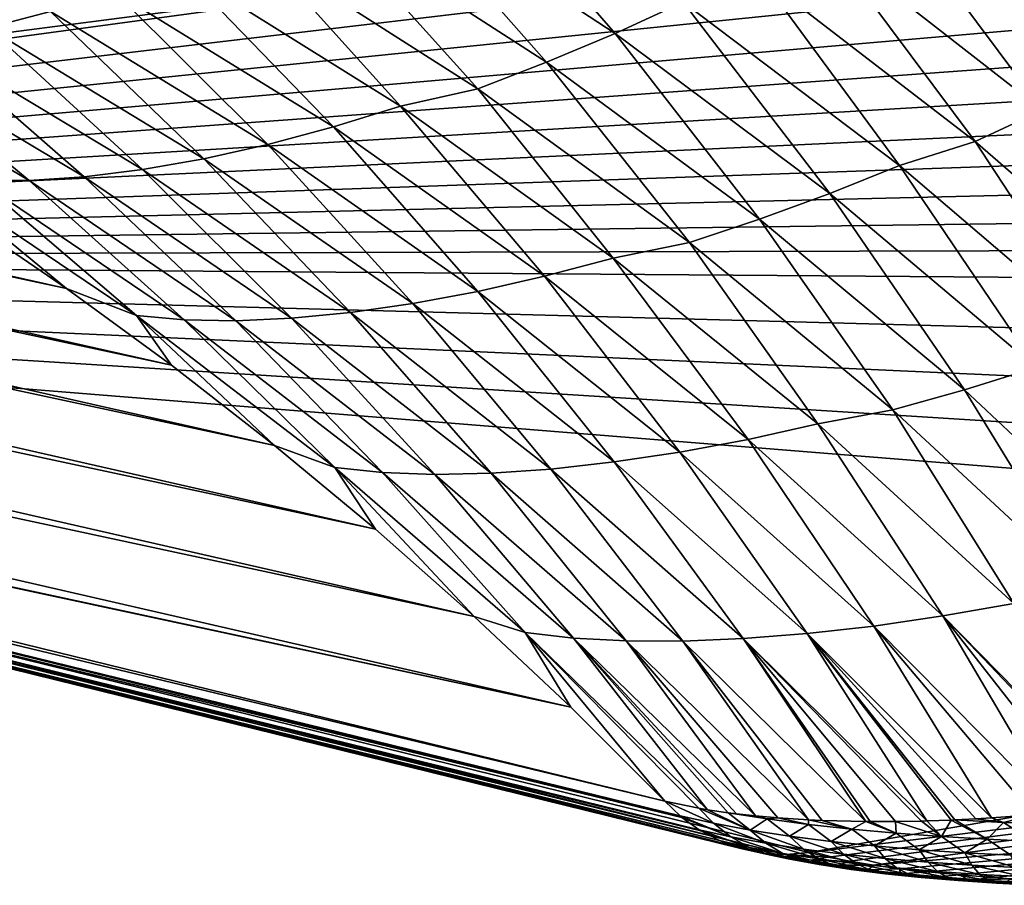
# Model space of a CAD drawing. Header units: metres. Extents: x -46 to 104, y -30 to 30.
# Tile 672 of 681: x 98.66 to 100.54, y 9.35 to 11.01. Entities that reach past the tile are written whole.
import ezdxf

# ---------------------------------------------------------------- set-up
doc = ezdxf.new("R2010")
doc.units = ezdxf.units.M
doc.layers.add('solid_26_000_502_XXX', color=7, linetype='CONTINUOUS')

msp = doc.modelspace()

# ---------------------------------------------------------------- linework, layer by layer
at = {"layer": 'solid_26_000_502_XXX'}
for points in [[(89.720467, 12.514744, 280.93399), (98.746681, 10.493991, 292.757233), (98.542213, 10.633389, 292.930328)], [(89.720467, 12.514744, 280.93399), (89.917801, 12.37927, 280.766754), (98.746681, 10.493991, 292.757233)], [(89.917801, 12.37927, 280.766754), (98.947372, 10.347627, 292.58548), (98.746681, 10.493991, 292.757233)], [(89.917801, 12.37927, 280.766754), (90.11142, 12.236979, 280.60083), (98.947372, 10.347627, 292.58548)], [(90.11142, 12.236979, 280.60083), (99.144142, 10.194401, 292.415192), (98.947372, 10.347627, 292.58548)], [(90.11142, 12.236979, 280.60083), (90.301178, 12.087975, 280.436371), (99.144142, 10.194401, 292.415192)], [(90.301178, 12.087975, 280.436371), (99.336861, 10.034421, 292.24649), (99.144142, 10.194401, 292.415192)], [(90.301178, 12.087975, 280.436371), (90.486946, 11.932365, 280.273468), (99.336861, 10.034421, 292.24649)], [(90.486946, 11.932365, 280.273468), (99.525375, 9.867802, 292.079468), (99.336861, 10.034421, 292.24649)], [(90.486946, 11.932365, 280.273468), (90.668579, 11.770266, 280.112244), (99.525375, 9.867802, 292.079468)], [(90.668579, 11.770266, 280.112244), (99.709572, 9.694659, 291.914246), (99.525375, 9.867802, 292.079468)], [(90.668579, 11.770266, 280.112244), (95.171234, 10.670664, 285.788239), (99.709572, 9.694659, 291.914246)], [(95.469124, 10.572584, 285.595245), (90.929062, 11.686645, 279.888367), (100.201401, 11.274292, 282.000702)], [(100.434135, 11.299247, 293.504395), (100.855919, 10.961734, 293.137604), (100.550468, 11.369046, 293.441803)], [(99.369766, 11.258488, 294.02298), (99.794609, 10.980727, 293.665649), (99.496216, 11.324278, 294.0177)], [(99.794609, 10.980727, 293.665649), (99.924622, 11.040335, 293.656647), (99.496216, 11.324278, 294.0177)], [(100.317429, 11.22721, 293.553253), (100.735756, 10.896903, 293.190338), (100.434135, 11.299247, 293.504395)], [(100.735756, 10.896903, 293.190338), (100.855919, 10.961734, 293.137604), (100.434135, 11.299247, 293.504395)], [(95.469124, 10.572584, 285.595245), (100.201401, 11.274292, 282.000702), (100.425125, 11.214557, 282.306702)], [(98.596588, 10.991244, 293.86499), (98.715996, 11.022353, 293.918365), (98.288429, 11.248334, 294.267517)], [(99.242134, 11.197406, 294.018127), (99.663567, 10.925527, 293.664398), (99.369766, 11.258488, 294.02298)], [(99.663567, 10.925527, 293.664398), (99.794609, 10.980727, 293.665649), (99.369766, 11.258488, 294.02298)], [(100.195992, 11.157583, 293.59256), (100.610886, 10.834367, 293.233459), (100.317429, 11.22721, 293.553253)], [(100.610886, 10.834367, 293.233459), (100.735756, 10.896903, 293.190338), (100.317429, 11.22721, 293.553253)], [(95.549377, 10.552862, 285.696289), (95.469124, 10.572584, 285.595245), (100.425125, 11.214557, 282.306702)], [(95.549377, 10.552862, 285.696289), (100.425125, 11.214557, 282.306702), (100.641586, 11.153846, 282.617676)], [(99.114273, 11.141521, 294.003235), (99.532463, 10.875182, 293.652893), (99.242134, 11.197406, 294.018127)], [(99.532463, 10.875182, 293.652893), (99.663567, 10.925527, 293.664398), (99.242134, 11.197406, 294.018127)], [(95.549377, 10.552862, 285.696289), (100.641586, 11.153846, 282.617676), (100.850662, 11.092196, 282.933502)], [(100.070717, 11.090887, 293.622009), (100.482239, 10.774593, 293.266663), (100.195992, 11.157583, 293.59256)], [(100.482239, 10.774593, 293.266663), (100.610886, 10.834367, 293.233459), (100.195992, 11.157583, 293.59256)], [(98.96418, 11.104697, 293.997375), (99.384506, 10.842023, 293.64624), (99.114273, 11.141521, 294.003235)], [(99.384506, 10.842023, 293.64624), (99.532463, 10.875182, 293.652893), (99.114273, 11.141521, 294.003235)], [(98.838821, 11.060285, 293.962616), (99.256302, 10.802394, 293.614441), (98.96418, 11.104697, 293.997375)], [(99.256302, 10.802394, 293.614441), (99.384506, 10.842023, 293.64624), (98.96418, 11.104697, 293.997375)], [(95.549377, 10.552862, 285.696289), (100.850662, 11.092196, 282.933502), (101.052208, 11.029655, 283.253876)], [(99.924622, 11.040335, 293.656647), (100.33783, 10.728444, 293.300964), (100.070717, 11.090887, 293.622009)], [(100.33783, 10.728444, 293.300964), (100.482239, 10.774593, 293.266663), (100.070717, 11.090887, 293.622009)], [(98.715996, 11.022353, 293.918365), (99.130882, 10.768796, 293.572876), (98.838821, 11.060285, 293.962616)], [(99.130882, 10.768796, 293.572876), (99.256302, 10.802394, 293.614441), (98.838821, 11.060285, 293.962616)], [(99.794609, 10.980727, 293.665649), (100.204575, 10.675334, 293.313568), (99.924622, 11.040335, 293.656647)], [(100.204575, 10.675334, 293.313568), (100.33783, 10.728444, 293.300964), (99.924622, 11.040335, 293.656647)], [(95.549377, 10.552862, 285.696289), (101.052208, 11.029655, 283.253876), (101.246147, 10.966243, 283.578705)], [(98.596588, 10.991244, 293.86499), (99.009163, 10.741542, 293.521912), (98.715996, 11.022353, 293.918365)], [(99.009163, 10.741542, 293.521912), (99.130882, 10.768796, 293.572876), (98.715996, 11.022353, 293.918365)], [(98.481461, 10.967255, 293.802887), (98.892014, 10.720904, 293.461884), (98.596588, 10.991244, 293.86499)], [(98.892014, 10.720904, 293.461884), (99.009163, 10.741542, 293.521912), (98.596588, 10.991244, 293.86499)], [(95.549377, 10.552862, 285.696289), (101.246147, 10.966243, 283.578705), (101.432297, 10.902023, 283.907654)], [(98.371658, 10.95049, 293.73233), (98.78051, 10.706949, 293.393127), (98.481461, 10.967255, 293.802887)], [(98.78051, 10.706949, 293.393127), (98.892014, 10.720904, 293.461884), (98.481461, 10.967255, 293.802887)], [(99.663567, 10.925527, 293.664398), (100.070435, 10.626318, 293.315735), (99.794609, 10.980727, 293.665649)], [(100.070435, 10.626318, 293.315735), (100.204575, 10.675334, 293.313568), (99.794609, 10.980727, 293.665649)], [(98.268089, 10.94107, 293.653809), (98.675568, 10.699773, 293.31601), (98.371658, 10.95049, 293.73233)], [(98.675568, 10.699773, 293.31601), (98.78051, 10.706949, 293.393127), (98.371658, 10.95049, 293.73233)], [(98.577644, 10.69967, 293.231354), (98.675568, 10.699773, 293.31601), (98.268089, 10.94107, 293.653809)], [(99.532463, 10.875182, 293.652893), (99.936386, 10.5818, 293.307465), (99.663567, 10.925527, 293.664398)], [(99.936386, 10.5818, 293.307465), (100.070435, 10.626318, 293.315735), (99.663567, 10.925527, 293.664398)], [(95.549377, 10.552862, 285.696289), (101.432297, 10.902023, 283.907654), (101.610634, 10.837008, 284.240723)], [(99.384506, 10.842023, 293.64624), (99.790581, 10.551955, 293.299896), (99.532463, 10.875182, 293.652893)], [(99.790581, 10.551955, 293.299896), (99.936386, 10.5818, 293.307465), (99.532463, 10.875182, 293.652893)], [(95.549377, 10.552862, 285.696289), (101.610634, 10.837008, 284.240723), (101.780952, 10.771268, 284.577484)], [(99.256302, 10.802394, 293.614441), (99.659782, 10.517363, 293.270935), (99.384506, 10.842023, 293.64624)], [(99.659782, 10.517363, 293.270935), (99.790581, 10.551955, 293.299896), (99.384506, 10.842023, 293.64624)], [(100.482239, 10.774593, 293.266663), (100.877441, 10.431479, 292.917725), (100.610886, 10.834367, 293.233459)], [(99.130882, 10.768796, 293.572876), (99.531998, 10.488329, 293.231964), (99.256302, 10.802394, 293.614441)], [(99.531998, 10.488329, 293.231964), (99.659782, 10.517363, 293.270935), (99.256302, 10.802394, 293.614441)], [(95.549377, 10.552862, 285.696289), (101.780952, 10.771268, 284.577484), (101.94326, 10.704807, 284.917938)], [(99.009163, 10.741542, 293.521912), (99.408165, 10.465134, 293.183289), (99.130882, 10.768796, 293.572876)], [(99.408165, 10.465134, 293.183289), (99.531998, 10.488329, 293.231964), (99.130882, 10.768796, 293.572876)], [(100.33783, 10.728444, 293.300964), (100.734749, 10.389429, 292.951599), (100.482239, 10.774593, 293.266663)], [(100.734749, 10.389429, 292.951599), (100.877441, 10.431479, 292.917725), (100.482239, 10.774593, 293.266663)], [(98.892014, 10.720904, 293.461884), (99.289177, 10.448028, 293.125275), (99.009163, 10.741542, 293.521912)], [(99.289177, 10.448028, 293.125275), (99.408165, 10.465134, 293.183289), (99.009163, 10.741542, 293.521912)], [(98.78051, 10.706949, 293.393127), (99.176125, 10.437034, 293.058197), (98.892014, 10.720904, 293.461884)], [(99.176125, 10.437034, 293.058197), (99.289177, 10.448028, 293.125275), (98.892014, 10.720904, 293.461884)], [(100.204575, 10.675334, 293.313568), (100.598602, 10.343112, 292.96759), (100.33783, 10.728444, 293.300964)], [(100.598602, 10.343112, 292.96759), (100.734749, 10.389429, 292.951599), (100.33783, 10.728444, 293.300964)], [(95.549377, 10.552862, 285.696289), (101.94326, 10.704807, 284.917938), (102.097389, 10.637704, 285.261658)], [(98.487427, 10.70669, 293.139862), (98.542213, 10.633389, 292.930328), (98.746681, 10.493991, 292.757233)], [(98.487427, 10.70669, 293.139862), (98.746681, 10.493991, 292.757233), (98.880219, 10.442095, 292.807983)], [(98.487427, 10.70669, 293.139862), (98.880219, 10.442095, 292.807983), (98.577644, 10.69967, 293.231354)], [(98.675568, 10.699773, 293.31601), (99.069923, 10.43222, 292.982422), (98.78051, 10.706949, 293.393127)], [(99.069923, 10.43222, 292.982422), (99.176125, 10.437034, 293.058197), (98.78051, 10.706949, 293.393127)], [(98.577644, 10.69967, 293.231354), (98.971054, 10.433894, 292.898804), (98.675568, 10.699773, 293.31601)], [(98.880219, 10.442095, 292.807983), (98.971054, 10.433894, 292.898804), (98.577644, 10.69967, 293.231354)], [(98.971054, 10.433894, 292.898804), (99.069923, 10.43222, 292.982422), (98.675568, 10.699773, 293.31601)], [(95.171234, 10.670664, 285.788239), (95.279999, 10.644063, 285.925537), (99.709572, 9.694659, 291.914246)], [(100.070435, 10.626318, 293.315735), (100.461678, 10.300561, 292.973022), (100.204575, 10.675334, 293.313568)], [(100.461678, 10.300561, 292.973022), (100.598602, 10.343112, 292.96759), (100.204575, 10.675334, 293.313568)], [(95.279999, 10.644063, 285.925537), (99.889305, 9.515117, 291.750977), (99.709572, 9.694659, 291.914246)], [(95.314964, 10.61472, 285.897522), (99.889305, 9.515117, 291.750977), (95.279999, 10.644063, 285.925537)], [(95.549377, 10.552862, 285.696289), (102.097389, 10.637704, 285.261658), (102.24334, 10.569956, 285.608704)], [(99.936386, 10.5818, 293.307465), (100.324989, 10.262136, 292.967834), (100.070435, 10.626318, 293.315735)], [(100.324989, 10.262136, 292.967834), (100.461678, 10.300561, 292.973022), (100.070435, 10.626318, 293.315735)], [(99.918625, 9.487388, 291.722321), (99.889305, 9.515117, 291.750977), (95.314964, 10.61472, 285.897522)], [(99.922089, 9.484509, 291.719025), (95.314964, 10.61472, 285.897522), (95.350006, 10.590901, 285.865021)], [(99.922089, 9.484509, 291.719025), (99.918625, 9.487388, 291.722321), (95.314964, 10.61472, 285.897522)], [(99.957825, 9.45904, 291.68573), (95.350006, 10.590901, 285.865021), (95.387344, 10.572242, 285.831726)], [(99.954781, 9.460936, 291.688538), (99.922089, 9.484509, 291.719025), (95.350006, 10.590901, 285.865021)], [(99.957825, 9.45904, 291.68573), (99.954781, 9.460936, 291.688538), (95.350006, 10.590901, 285.865021)], [(99.993576, 9.440116, 291.653717), (95.387344, 10.572242, 285.831726), (95.426544, 10.558953, 285.798004)], [(99.993576, 9.440116, 291.653717), (99.957825, 9.45904, 291.68573), (95.387344, 10.572242, 285.831726)], [(95.549377, 10.552862, 285.696289), (102.24334, 10.569956, 285.608704), (102.380951, 10.501647, 285.958618)], [(99.790581, 10.551955, 293.299896), (100.181335, 10.235262, 292.95932), (99.936386, 10.5818, 293.307465)], [(100.181335, 10.235262, 292.95932), (100.324989, 10.262136, 292.967834), (99.936386, 10.5818, 293.307465)], [(100.034531, 9.425191, 291.618347), (95.426544, 10.558953, 285.798004), (95.467155, 10.551188, 285.764221)], [(100.034531, 9.425191, 291.618347), (99.993576, 9.440116, 291.653717), (95.426544, 10.558953, 285.798004)], [(100.077118, 9.416348, 291.582886), (95.467155, 10.551188, 285.764221), (95.508728, 10.549034, 285.730774)], [(100.077118, 9.416348, 291.582886), (100.034531, 9.425191, 291.618347), (95.467155, 10.551188, 285.764221)], [(100.120811, 9.413701, 291.54776), (95.508728, 10.549034, 285.730774), (95.549377, 10.552862, 285.696289)], [(95.549377, 10.552862, 285.696289), (103.028481, 10.082047, 288.108063), (103.175049, 9.939723, 288.837128)], [(100.164474, 9.417194, 291.513855), (95.549377, 10.552862, 285.696289), (103.175049, 9.939723, 288.837128)], [(95.549377, 10.552862, 285.696289), (102.847031, 10.223422, 287.383881), (103.028481, 10.082047, 288.108063)], [(95.549377, 10.552862, 285.696289), (102.631027, 10.363428, 286.666687), (102.847031, 10.223422, 287.383881)], [(95.549377, 10.552862, 285.696289), (102.380951, 10.501647, 285.958618), (102.631027, 10.363428, 286.666687)], [(100.120811, 9.413701, 291.54776), (95.549377, 10.552862, 285.696289), (100.164474, 9.417194, 291.513855)], [(99.659782, 10.517363, 293.270935), (100.048203, 10.205942, 292.933044), (99.790581, 10.551955, 293.299896)], [(100.048203, 10.205942, 292.933044), (100.181335, 10.235262, 292.95932), (99.790581, 10.551955, 293.299896)], [(100.120811, 9.413701, 291.54776), (100.077118, 9.416348, 291.582886), (95.508728, 10.549034, 285.730774)], [(99.531998, 10.488329, 293.231964), (99.918297, 10.181686, 292.896515), (99.659782, 10.517363, 293.270935)], [(99.918297, 10.181686, 292.896515), (100.048203, 10.205942, 292.933044), (99.659782, 10.517363, 293.270935)], [(98.880219, 10.442095, 292.807983), (98.746681, 10.493991, 292.757233), (98.947372, 10.347627, 292.58548)], [(99.408165, 10.465134, 293.183289), (99.792564, 10.162744, 292.850006), (99.531998, 10.488329, 293.231964)], [(99.792564, 10.162744, 292.850006), (99.918297, 10.181686, 292.896515), (99.531998, 10.488329, 293.231964)], [(99.289177, 10.448028, 293.125275), (99.671921, 10.149336, 292.793915), (99.408165, 10.465134, 293.183289)], [(99.671921, 10.149336, 292.793915), (99.792564, 10.162744, 292.850006), (99.408165, 10.465134, 293.183289)], [(98.880219, 10.442095, 292.807983), (98.947372, 10.347627, 292.58548), (99.144142, 10.194401, 292.415192)], [(98.880219, 10.442095, 292.807983), (99.144142, 10.194401, 292.415192), (99.259026, 10.152081, 292.48111)], [(98.880219, 10.442095, 292.807983), (99.259026, 10.152081, 292.48111), (98.971054, 10.433894, 292.898804)], [(99.069923, 10.43222, 292.982422), (99.450142, 10.139108, 292.653961), (99.176125, 10.437034, 293.058197)], [(99.176125, 10.437034, 293.058197), (99.557465, 10.141444, 292.728424), (99.289177, 10.448028, 293.125275)], [(99.450142, 10.139108, 292.653961), (99.557465, 10.141444, 292.728424), (99.176125, 10.437034, 293.058197)], [(99.557465, 10.141444, 292.728424), (99.671921, 10.149336, 292.793915), (99.289177, 10.448028, 293.125275)], [(98.971054, 10.433894, 292.898804), (99.350426, 10.142644, 292.571289), (99.069923, 10.43222, 292.982422)], [(99.259026, 10.152081, 292.48111), (99.350426, 10.142644, 292.571289), (98.971054, 10.433894, 292.898804)], [(99.350426, 10.142644, 292.571289), (99.450142, 10.139108, 292.653961), (99.069923, 10.43222, 292.982422)], [(100.461678, 10.300561, 292.973022), (100.836273, 9.949107, 292.637146), (100.598602, 10.343112, 292.96759)], [(100.324989, 10.262136, 292.967834), (100.697266, 9.917023, 292.634857), (100.461678, 10.300561, 292.973022)], [(100.697266, 9.917023, 292.634857), (100.836273, 9.949107, 292.637146), (100.461678, 10.300561, 292.973022)], [(100.181335, 10.235262, 292.95932), (100.555717, 9.89278, 292.625366), (100.324989, 10.262136, 292.967834)], [(100.555717, 9.89278, 292.625366), (100.697266, 9.917023, 292.634857), (100.324989, 10.262136, 292.967834)], [(100.048203, 10.205942, 292.933044), (100.420532, 9.868954, 292.601624), (100.181335, 10.235262, 292.95932)], [(100.420532, 9.868954, 292.601624), (100.555717, 9.89278, 292.625366), (100.181335, 10.235262, 292.95932)], [(99.259026, 10.152081, 292.48111), (99.144142, 10.194401, 292.415192), (99.336861, 10.034421, 292.24649)], [(99.918297, 10.181686, 292.896515), (100.288757, 9.849676, 292.567413), (100.048203, 10.205942, 292.933044)], [(100.288757, 9.849676, 292.567413), (100.420532, 9.868954, 292.601624), (100.048203, 10.205942, 292.933044)], [(99.792564, 10.162744, 292.850006), (100.161354, 9.835163, 292.52298), (99.918297, 10.181686, 292.896515)], [(100.161354, 9.835163, 292.52298), (100.288757, 9.849676, 292.567413), (99.918297, 10.181686, 292.896515)], [(99.671921, 10.149336, 292.793915), (100.039246, 9.825609, 292.468658), (99.792564, 10.162744, 292.850006)], [(100.039246, 9.825609, 292.468658), (100.161354, 9.835163, 292.52298), (99.792564, 10.162744, 292.850006)], [(99.259026, 10.152081, 292.48111), (99.336861, 10.034421, 292.24649), (99.525375, 9.867802, 292.079468)], [(99.259026, 10.152081, 292.48111), (99.525375, 9.867802, 292.079468), (99.622871, 9.837401, 292.160126)], [(99.259026, 10.152081, 292.48111), (99.622871, 9.837401, 292.160126), (99.350426, 10.142644, 292.571289)], [(99.350426, 10.142644, 292.571289), (99.71476, 9.826675, 292.249695), (99.450142, 10.139108, 292.653961)], [(99.622871, 9.837401, 292.160126), (99.71476, 9.826675, 292.249695), (99.350426, 10.142644, 292.571289)], [(99.450142, 10.139108, 292.653961), (99.815224, 9.821198, 292.331421), (99.557465, 10.141444, 292.728424)], [(99.71476, 9.826675, 292.249695), (99.815224, 9.821198, 292.331421), (99.450142, 10.139108, 292.653961)], [(99.557465, 10.141444, 292.728424), (99.923553, 9.820951, 292.404694), (99.671921, 10.149336, 292.793915)], [(99.815224, 9.821198, 292.331421), (99.923553, 9.820951, 292.404694), (99.557465, 10.141444, 292.728424)], [(99.923553, 9.820951, 292.404694), (100.039246, 9.825609, 292.468658), (99.671921, 10.149336, 292.793915)], [(100.164474, 9.417194, 291.513855), (103.175049, 9.939723, 288.837128), (103.286583, 9.796892, 289.568817)], [(100.420532, 9.868954, 292.601624), (100.775291, 9.50753, 292.27774), (100.555717, 9.89278, 292.625366)], [(99.622871, 9.837401, 292.160126), (99.525375, 9.867802, 292.079468), (99.709572, 9.694659, 291.914246)], [(100.288757, 9.849676, 292.567413), (100.641891, 9.493438, 292.245697), (100.420532, 9.868954, 292.601624)], [(100.766258, 9.506464, 292.27594), (100.775291, 9.50753, 292.27774), (100.420532, 9.868954, 292.601624)], [(100.709496, 9.500131, 292.263397), (100.766258, 9.506464, 292.27594), (100.420532, 9.868954, 292.601624)], [(100.641891, 9.493438, 292.245697), (100.709496, 9.500131, 292.263397), (100.420532, 9.868954, 292.601624)], [(99.622871, 9.837401, 292.160126), (99.709572, 9.694659, 291.914246), (99.889305, 9.515117, 291.750977)], [(99.954567, 9.501803, 291.828705), (99.622871, 9.837401, 292.160126), (99.889305, 9.515117, 291.750977)], [(99.622871, 9.837401, 292.160126), (99.970528, 9.499122, 291.845978), (99.71476, 9.826675, 292.249695)], [(99.954567, 9.501803, 291.828705), (99.970528, 9.499122, 291.845978), (99.622871, 9.837401, 292.160126)], [(100.039246, 9.825609, 292.468658), (100.389999, 9.477813, 292.150452), (100.161354, 9.835163, 292.52298)], [(100.161354, 9.835163, 292.52298), (100.513145, 9.483488, 292.203156), (100.288757, 9.849676, 292.567413)], [(100.483635, 9.481767, 292.19165), (100.513145, 9.483488, 292.203156), (100.161354, 9.835163, 292.52298)], [(100.442986, 9.479757, 292.174652), (100.483635, 9.481767, 292.19165), (100.161354, 9.835163, 292.52298)], [(100.436203, 9.479465, 292.171692), (100.442986, 9.479757, 292.174652), (100.161354, 9.835163, 292.52298)], [(100.389999, 9.477813, 292.150452), (100.436203, 9.479465, 292.171692), (100.161354, 9.835163, 292.52298)], [(100.593742, 9.489276, 292.231171), (100.641891, 9.493438, 292.245697), (100.288757, 9.849676, 292.567413)], [(100.513145, 9.483488, 292.203156), (100.593742, 9.489276, 292.231171), (100.288757, 9.849676, 292.567413)], [(99.71476, 9.826675, 292.249695), (100.062691, 9.48716, 291.935059), (99.815224, 9.821198, 292.331421)], [(100.026474, 9.491201, 291.902069), (100.062691, 9.48716, 291.935059), (99.71476, 9.826675, 292.249695)], [(100.010025, 9.493306, 291.886261), (100.026474, 9.491201, 291.902069), (99.71476, 9.826675, 292.249695)], [(99.970528, 9.499122, 291.845978), (100.010025, 9.493306, 291.886261), (99.71476, 9.826675, 292.249695)], [(99.815224, 9.821198, 292.331421), (100.163857, 9.479609, 292.015869), (99.923553, 9.820951, 292.404694)], [(100.104996, 9.48338, 291.970734), (100.163857, 9.479609, 292.015869), (99.815224, 9.821198, 292.331421)], [(100.062691, 9.48716, 291.935059), (100.104996, 9.48338, 291.970734), (99.815224, 9.821198, 292.331421)], [(99.923553, 9.820951, 292.404694), (100.273277, 9.476499, 292.08786), (100.039246, 9.825609, 292.468658)], [(100.190056, 9.47843, 292.034454), (100.273277, 9.476499, 292.08786), (99.923553, 9.820951, 292.404694)], [(100.163857, 9.479609, 292.015869), (100.190056, 9.47843, 292.034454), (99.923553, 9.820951, 292.404694)], [(100.379501, 9.477523, 292.145355), (100.389999, 9.477813, 292.150452), (100.039246, 9.825609, 292.468658)], [(100.32975, 9.476595, 292.119812), (100.379501, 9.477523, 292.145355), (100.039246, 9.825609, 292.468658)], [(100.281586, 9.476445, 292.092773), (100.32975, 9.476595, 292.119812), (100.039246, 9.825609, 292.468658)], [(100.273277, 9.476499, 292.08786), (100.281586, 9.476445, 292.092773), (100.039246, 9.825609, 292.468658)], [(100.201454, 9.40881, 291.556793), (100.164474, 9.417194, 291.513855), (103.286583, 9.796892, 289.568817)], [(100.242661, 9.40089, 291.597351), (100.201454, 9.40881, 291.556793), (103.286583, 9.796892, 289.568817)], [(100.288139, 9.393469, 291.635376), (100.242661, 9.40089, 291.597351), (103.286583, 9.796892, 289.568817)], [(100.288139, 9.393469, 291.635376), (103.286583, 9.796892, 289.568817), (103.363121, 9.653997, 290.300812)], [(100.337997, 9.38658, 291.670654), (100.288139, 9.393469, 291.635376), (103.363121, 9.653997, 290.300812)], [(100.392525, 9.380245, 291.703125), (100.337997, 9.38658, 291.670654), (103.363121, 9.653997, 290.300812)], [(100.451996, 9.374518, 291.732452), (100.392525, 9.380245, 291.703125), (103.363121, 9.653997, 290.300812)], [(100.516647, 9.36946, 291.758362), (100.451996, 9.374518, 291.732452), (103.363121, 9.653997, 290.300812)], [(100.550957, 9.367196, 291.769958), (100.516647, 9.36946, 291.758362), (103.363121, 9.653997, 290.300812)], [(99.982132, 9.473207, 291.794983), (99.954567, 9.501803, 291.828705), (99.889305, 9.515117, 291.750977)], [(99.982132, 9.473207, 291.794983), (99.889305, 9.515117, 291.750977), (99.918625, 9.487388, 291.722321)], [(100.052055, 9.460309, 291.861053), (99.970528, 9.499122, 291.845978), (99.954567, 9.501803, 291.828705)], [(99.982132, 9.473207, 291.794983), (100.052055, 9.460309, 291.861053), (99.954567, 9.501803, 291.828705)], [(100.052055, 9.460309, 291.861053), (100.010025, 9.493306, 291.886261), (99.970528, 9.499122, 291.845978)], [(100.015419, 9.447395, 291.757874), (99.918625, 9.487388, 291.722321), (99.922089, 9.484509, 291.719025)], [(100.015419, 9.447395, 291.757874), (99.982132, 9.473207, 291.794983), (99.918625, 9.487388, 291.722321)], [(100.015419, 9.447395, 291.757874), (99.922089, 9.484509, 291.719025), (99.954781, 9.460936, 291.688538)], [(100.08474, 9.481538, 291.947327), (100.026474, 9.491201, 291.902069), (100.010025, 9.493306, 291.886261)], [(100.052055, 9.460309, 291.861053), (100.08474, 9.481538, 291.947327), (100.010025, 9.493306, 291.886261)], [(100.08474, 9.481538, 291.947327), (100.062691, 9.48716, 291.935059), (100.026474, 9.491201, 291.902069)], [(100.052055, 9.460309, 291.861053), (100.127357, 9.448793, 291.920044), (100.08474, 9.481538, 291.947327)], [(100.08474, 9.481538, 291.947327), (100.104996, 9.48338, 291.970734), (100.062691, 9.48716, 291.935059)], [(100.163803, 9.471051, 292.001068), (100.104996, 9.48338, 291.970734), (100.08474, 9.481538, 291.947327)], [(100.127357, 9.448793, 291.920044), (100.163803, 9.471051, 292.001068), (100.08474, 9.481538, 291.947327)], [(100.163803, 9.471051, 292.001068), (100.163857, 9.479609, 292.015869), (100.104996, 9.48338, 291.970734)], [(100.246201, 9.461968, 292.047577), (100.163857, 9.479609, 292.015869), (100.163803, 9.471051, 292.001068)], [(100.246201, 9.461968, 292.047577), (100.190056, 9.47843, 292.034454), (100.163857, 9.479609, 292.015869)], [(100.246201, 9.461968, 292.047577), (100.273277, 9.476499, 292.08786), (100.190056, 9.47843, 292.034454)], [(100.417557, 9.447868, 292.119812), (100.389999, 9.477813, 292.150452), (100.379501, 9.477523, 292.145355)], [(100.417557, 9.447868, 292.119812), (100.436203, 9.479465, 292.171692), (100.389999, 9.477813, 292.150452)], [(100.505119, 9.442726, 292.146149), (100.436203, 9.479465, 292.171692), (100.417557, 9.447868, 292.119812)], [(100.505119, 9.442726, 292.146149), (100.442986, 9.479757, 292.174652), (100.436203, 9.479465, 292.171692)], [(100.536049, 9.474877, 292.199768), (100.483635, 9.481767, 292.19165), (100.442986, 9.479757, 292.174652)], [(100.536049, 9.474877, 292.199768), (100.442986, 9.479757, 292.174652), (100.505119, 9.442726, 292.146149)], [(100.536049, 9.474877, 292.199768), (100.513145, 9.483488, 292.203156), (100.483635, 9.481767, 292.19165)], [(100.536049, 9.474877, 292.199768), (100.593742, 9.489276, 292.231171), (100.513145, 9.483488, 292.203156)], [(100.629356, 9.471228, 292.218475), (100.593742, 9.489276, 292.231171), (100.536049, 9.474877, 292.199768)], [(100.05114, 9.427262, 291.719574), (99.954781, 9.460936, 291.688538), (99.957825, 9.45904, 291.68573)], [(100.05114, 9.427262, 291.719574), (100.015419, 9.447395, 291.757874), (99.954781, 9.460936, 291.688538)], [(100.05114, 9.427262, 291.719574), (99.957825, 9.45904, 291.68573), (99.993576, 9.440116, 291.653717)], [(100.082237, 9.435071, 291.821014), (100.052055, 9.460309, 291.861053), (99.982132, 9.473207, 291.794983)], [(100.015419, 9.447395, 291.757874), (100.082237, 9.435071, 291.821014), (99.982132, 9.473207, 291.794983)], [(100.154282, 9.424054, 291.877441), (100.127357, 9.448793, 291.920044), (100.052055, 9.460309, 291.861053)], [(100.082237, 9.435071, 291.821014), (100.154282, 9.424054, 291.877441), (100.052055, 9.460309, 291.861053)], [(100.127357, 9.448793, 291.920044), (100.206963, 9.438704, 291.97171), (100.163803, 9.471051, 292.001068)], [(100.206963, 9.438704, 291.97171), (100.246201, 9.461968, 292.047577), (100.163803, 9.471051, 292.001068)], [(100.206963, 9.438704, 291.97171), (100.289864, 9.430041, 292.016113), (100.246201, 9.461968, 292.047577)], [(100.331039, 9.454259, 292.087097), (100.273277, 9.476499, 292.08786), (100.246201, 9.461968, 292.047577)], [(100.289864, 9.430041, 292.016113), (100.331039, 9.454259, 292.087097), (100.246201, 9.461968, 292.047577)], [(100.331039, 9.454259, 292.087097), (100.281586, 9.476445, 292.092773), (100.273277, 9.476499, 292.08786)], [(100.331039, 9.454259, 292.087097), (100.32975, 9.476595, 292.119812), (100.281586, 9.476445, 292.092773)], [(100.417557, 9.447868, 292.119812), (100.379501, 9.477523, 292.145355), (100.32975, 9.476595, 292.119812)], [(100.417557, 9.447868, 292.119812), (100.32975, 9.476595, 292.119812), (100.331039, 9.454259, 292.087097)], [(100.536049, 9.474877, 292.199768), (100.505119, 9.442726, 292.146149), (100.593246, 9.438757, 292.166504)], [(100.629356, 9.471228, 292.218475), (100.536049, 9.474877, 292.199768), (100.593246, 9.438757, 292.166504)], [(100.088844, 9.413063, 291.680481), (100.05114, 9.427262, 291.719574), (99.993576, 9.440116, 291.653717)], [(100.088844, 9.413063, 291.680481), (99.993576, 9.440116, 291.653717), (100.034531, 9.425191, 291.618347)], [(100.114624, 9.415553, 291.779541), (100.082237, 9.435071, 291.821014), (100.015419, 9.447395, 291.757874)], [(100.05114, 9.427262, 291.719574), (100.114624, 9.415553, 291.779541), (100.015419, 9.447395, 291.757874)], [(100.230553, 9.414387, 291.926971), (100.206963, 9.438704, 291.97171), (100.127357, 9.448793, 291.920044)], [(100.154282, 9.424054, 291.877441), (100.230553, 9.414387, 291.926971), (100.127357, 9.448793, 291.920044)], [(100.289864, 9.430041, 292.016113), (100.37516, 9.422767, 292.053375), (100.331039, 9.454259, 292.087097)], [(100.37516, 9.422767, 292.053375), (100.417557, 9.447868, 292.119812), (100.331039, 9.454259, 292.087097)], [(100.37516, 9.422767, 292.053375), (100.462112, 9.416821, 292.083832), (100.417557, 9.447868, 292.119812)], [(100.462112, 9.416821, 292.083832), (100.505119, 9.442726, 292.146149), (100.417557, 9.447868, 292.119812)], [(100.462112, 9.416821, 292.083832), (100.550087, 9.412128, 292.107849), (100.505119, 9.442726, 292.146149)], [(100.550087, 9.412128, 292.107849), (100.593246, 9.438757, 292.166504), (100.505119, 9.442726, 292.146149)], [(100.128059, 9.404975, 291.641144), (100.088844, 9.413063, 291.680481), (100.034531, 9.425191, 291.618347)], [(100.128059, 9.404975, 291.641144), (100.034531, 9.425191, 291.618347), (100.077118, 9.416348, 291.582886)], [(100.148811, 9.402003, 291.737152), (100.114624, 9.415553, 291.779541), (100.05114, 9.427262, 291.719574)], [(100.088844, 9.413063, 291.680481), (100.148811, 9.402003, 291.737152), (100.05114, 9.427262, 291.719574)], [(100.183167, 9.405072, 291.833221), (100.154282, 9.424054, 291.877441), (100.082237, 9.435071, 291.821014)], [(100.114624, 9.415553, 291.779541), (100.183167, 9.405072, 291.833221), (100.082237, 9.435071, 291.821014)], [(100.255867, 9.395859, 291.880432), (100.230553, 9.414387, 291.926971), (100.154282, 9.424054, 291.877441)], [(100.183167, 9.405072, 291.833221), (100.255867, 9.395859, 291.880432), (100.154282, 9.424054, 291.877441)], [(100.31012, 9.406073, 291.969574), (100.289864, 9.430041, 292.016113), (100.206963, 9.438704, 291.97171)], [(100.230553, 9.414387, 291.926971), (100.31012, 9.406073, 291.969574), (100.206963, 9.438704, 291.97171)], [(100.392151, 9.399077, 292.005402), (100.37516, 9.422767, 292.053375), (100.289864, 9.430041, 292.016113)], [(100.31012, 9.406073, 291.969574), (100.392151, 9.399077, 292.005402), (100.289864, 9.430041, 292.016113)], [(100.475929, 9.393348, 292.03476), (100.462112, 9.416821, 292.083832), (100.37516, 9.422767, 292.053375)], [(100.392151, 9.399077, 292.005402), (100.475929, 9.393348, 292.03476), (100.37516, 9.422767, 292.053375)], [(100.168282, 9.403101, 291.602051), (100.128059, 9.404975, 291.641144), (100.077118, 9.416348, 291.582886)], [(100.168282, 9.403101, 291.602051), (100.077118, 9.416348, 291.582886), (100.120811, 9.413701, 291.54776)], [(100.184364, 9.39459, 291.694336), (100.148811, 9.402003, 291.737152), (100.088844, 9.413063, 291.680481)], [(100.128059, 9.404975, 291.641144), (100.184364, 9.39459, 291.694336), (100.088844, 9.413063, 291.680481)], [(100.213661, 9.392087, 291.787933), (100.183167, 9.405072, 291.833221), (100.114624, 9.415553, 291.779541)], [(100.148811, 9.402003, 291.737152), (100.213661, 9.392087, 291.787933), (100.114624, 9.415553, 291.779541)], [(100.120811, 9.413701, 291.54776), (100.164474, 9.417194, 291.513855), (100.201454, 9.40881, 291.556793)], [(100.168282, 9.403101, 291.602051), (100.120811, 9.413701, 291.54776), (100.201454, 9.40881, 291.556793)], [(100.220833, 9.39341, 291.651703), (100.184364, 9.39459, 291.694336), (100.128059, 9.404975, 291.641144)], [(100.168282, 9.403101, 291.602051), (100.220833, 9.39341, 291.651703), (100.128059, 9.404975, 291.641144)], [(100.168282, 9.403101, 291.602051), (100.201454, 9.40881, 291.556793), (100.242661, 9.40089, 291.597351)], [(100.168282, 9.403101, 291.602051), (100.242661, 9.40089, 291.597351), (100.220833, 9.39341, 291.651703)], [(100.282585, 9.383352, 291.832672), (100.255867, 9.395859, 291.880432), (100.183167, 9.405072, 291.833221)], [(100.213661, 9.392087, 291.787933), (100.282585, 9.383352, 291.832672), (100.183167, 9.405072, 291.833221)], [(100.331863, 9.387918, 291.921112), (100.31012, 9.406073, 291.969574), (100.230553, 9.414387, 291.926971)], [(100.255867, 9.395859, 291.880432), (100.331863, 9.387918, 291.921112), (100.230553, 9.414387, 291.926971)], [(100.410378, 9.381222, 291.955414), (100.392151, 9.399077, 292.005402), (100.31012, 9.406073, 291.969574)], [(100.331863, 9.387918, 291.921112), (100.410378, 9.381222, 291.955414), (100.31012, 9.406073, 291.969574)], [(100.560844, 9.388819, 292.057953), (100.550087, 9.412128, 292.107849), (100.462112, 9.416821, 292.083832)], [(100.475929, 9.393348, 292.03476), (100.560844, 9.388819, 292.057953), (100.462112, 9.416821, 292.083832)], [(100.245369, 9.385262, 291.742126), (100.213661, 9.392087, 291.787933), (100.148811, 9.402003, 291.737152)], [(100.184364, 9.39459, 291.694336), (100.245369, 9.385262, 291.742126), (100.148811, 9.402003, 291.737152)], [(100.277901, 9.384684, 291.696411), (100.245369, 9.385262, 291.742126), (100.184364, 9.39459, 291.694336)], [(100.220833, 9.39341, 291.651703), (100.277901, 9.384684, 291.696411), (100.184364, 9.39459, 291.694336)], [(100.310371, 9.377025, 291.784332), (100.282585, 9.383352, 291.832672), (100.213661, 9.392087, 291.787933)], [(100.245369, 9.385262, 291.742126), (100.310371, 9.377025, 291.784332), (100.213661, 9.392087, 291.787933)], [(100.220833, 9.39341, 291.651703), (100.242661, 9.40089, 291.597351), (100.288139, 9.393469, 291.635376)], [(100.220833, 9.39341, 291.651703), (100.288139, 9.393469, 291.635376), (100.277901, 9.384684, 291.696411)], [(100.338875, 9.376957, 291.735992), (100.310371, 9.377025, 291.784332), (100.245369, 9.385262, 291.742126)], [(100.277901, 9.384684, 291.696411), (100.338875, 9.376957, 291.735992), (100.245369, 9.385262, 291.742126)], [(100.354813, 9.375805, 291.871338), (100.331863, 9.387918, 291.921112), (100.255867, 9.395859, 291.880432)], [(100.282585, 9.383352, 291.832672), (100.354813, 9.375805, 291.871338), (100.255867, 9.395859, 291.880432)], [(100.277901, 9.384684, 291.696411), (100.288139, 9.393469, 291.635376), (100.337997, 9.38658, 291.670654)], [(100.277901, 9.384684, 291.696411), (100.337997, 9.38658, 291.670654), (100.338875, 9.376957, 291.735992)], [(100.429619, 9.369426, 291.904022), (100.410378, 9.381222, 291.955414), (100.331863, 9.387918, 291.921112)], [(100.354813, 9.375805, 291.871338), (100.429619, 9.369426, 291.904022), (100.331863, 9.387918, 291.921112)], [(100.338875, 9.376957, 291.735992), (100.337997, 9.38658, 291.670654), (100.392525, 9.380245, 291.703125)], [(100.490746, 9.375726, 291.983551), (100.475929, 9.393348, 292.03476), (100.392151, 9.399077, 292.005402)], [(100.410378, 9.381222, 291.955414), (100.490746, 9.375726, 291.983551), (100.392151, 9.399077, 292.005402)], [(100.572395, 9.371371, 292.005859), (100.560844, 9.388819, 292.057953), (100.475929, 9.393348, 292.03476)], [(100.490746, 9.375726, 291.983551), (100.572395, 9.371371, 292.005859), (100.475929, 9.393348, 292.03476)], [(100.378677, 9.369888, 291.820892), (100.354813, 9.375805, 291.871338), (100.282585, 9.383352, 291.832672)], [(100.310371, 9.377025, 291.784332), (100.378677, 9.369888, 291.820892), (100.282585, 9.383352, 291.832672)], [(100.403152, 9.370241, 291.770386), (100.378677, 9.369888, 291.820892), (100.310371, 9.377025, 291.784332)], [(100.338875, 9.376957, 291.735992), (100.403152, 9.370241, 291.770386), (100.310371, 9.377025, 291.784332)], [(100.338875, 9.376957, 291.735992), (100.392525, 9.380245, 291.703125), (100.403152, 9.370241, 291.770386)], [(100.449631, 9.363838, 291.851868), (100.429619, 9.369426, 291.904022), (100.354813, 9.375805, 291.871338)], [(100.378677, 9.369888, 291.820892), (100.449631, 9.363838, 291.851868), (100.354813, 9.375805, 291.871338)], [(100.403152, 9.370241, 291.770386), (100.470161, 9.364529, 291.799652), (100.378677, 9.369888, 291.820892)], [(100.470161, 9.364529, 291.799652), (100.449631, 9.363838, 291.851868), (100.378677, 9.369888, 291.820892)], [(100.403152, 9.370241, 291.770386), (100.392525, 9.380245, 291.703125), (100.451996, 9.374518, 291.732452)], [(100.403152, 9.370241, 291.770386), (100.451996, 9.374518, 291.732452), (100.470161, 9.364529, 291.799652)], [(100.506393, 9.364176, 291.930908), (100.490746, 9.375726, 291.983551), (100.410378, 9.381222, 291.955414)], [(100.429619, 9.369426, 291.904022), (100.506393, 9.364176, 291.930908), (100.410378, 9.381222, 291.955414)], [(100.522667, 9.358844, 291.877472), (100.506393, 9.364176, 291.930908), (100.429619, 9.369426, 291.904022)], [(100.449631, 9.363838, 291.851868), (100.522667, 9.358844, 291.877472), (100.429619, 9.369426, 291.904022)], [(100.470161, 9.364529, 291.799652), (100.451996, 9.374518, 291.732452), (100.516647, 9.36946, 291.758362)], [(100.470161, 9.364529, 291.799652), (100.516647, 9.36946, 291.758362), (100.550957, 9.367196, 291.769958)], [(100.470161, 9.364529, 291.799652), (100.550957, 9.367196, 291.769958), (100.53936, 9.359797, 291.823883)], [(100.584587, 9.360006, 291.952271), (100.572395, 9.371371, 292.005859), (100.490746, 9.375726, 291.983551)], [(100.506393, 9.364176, 291.930908), (100.584587, 9.360006, 291.952271), (100.490746, 9.375726, 291.983551)], [(100.470161, 9.364529, 291.799652), (100.53936, 9.359797, 291.823883), (100.449631, 9.363838, 291.851868)], [(100.53936, 9.359797, 291.823883), (100.522667, 9.358844, 291.877472), (100.449631, 9.363838, 291.851868)], [(100.597267, 9.354866, 291.897827), (100.584587, 9.360006, 291.952271), (100.506393, 9.364176, 291.930908)], [(100.522667, 9.358844, 291.877472), (100.597267, 9.354866, 291.897827), (100.506393, 9.364176, 291.930908)], [(100.53936, 9.359797, 291.823883), (100.610275, 9.356016, 291.843262), (100.522667, 9.358844, 291.877472)], [(100.610275, 9.356016, 291.843262), (100.597267, 9.354866, 291.897827), (100.522667, 9.358844, 291.877472)]]:
    msp.add_3dface(points, dxfattribs=at)

doc.saveas('drawing.dxf')
